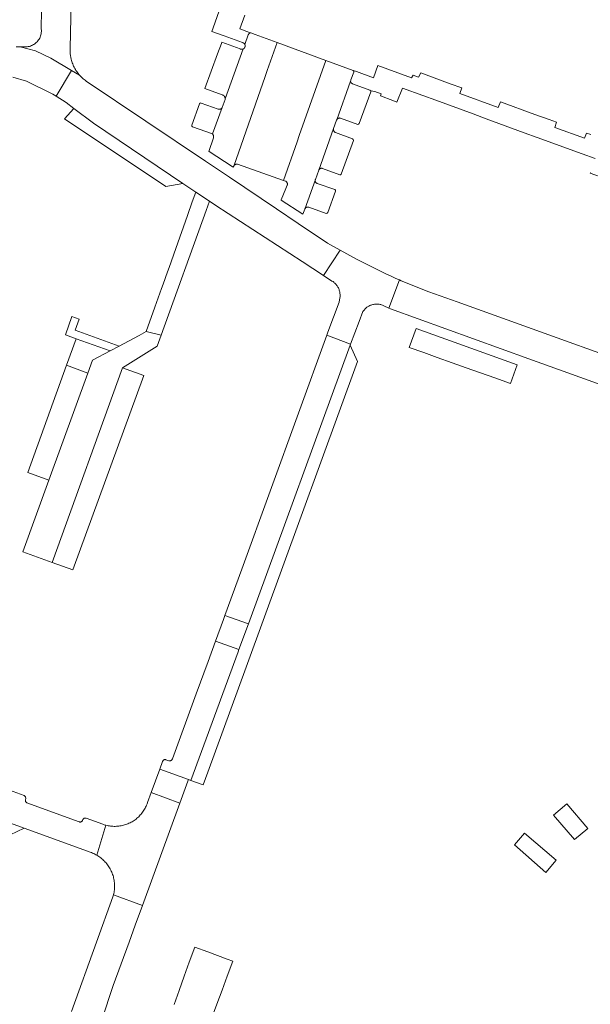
# Model space of a CAD drawing. Extents: x 152825 to 164088, y 457113 to 463005.
# Tile 299 of 364: x 158681 to 158794, y 460988 to 461182. Entities that reach past the tile are written whole.
import ezdxf

# ---------------------------------------------------------------- set-up
doc = ezdxf.new("R2010")
doc.units = 0
doc.header["$LTSCALE"] = 0.5
for name, color, linetype, lineweight in [('B-PV-VH-GESLOTENVERHARDING_KUNSTSTOF-GV', 251, 'CONTINUOUS', 18), ('B-PV-VH-OPENVERHARDING_BETONSTRAATSTEEN-GV', 251, 'CONTINUOUS', 18), ('B-PV-VH-OPENVERHARDING_STRAATBAKSTEEN-GV', 251, 'CONTINUOUS', 18)]:
    doc.layers.add(name, color=color, linetype=linetype, lineweight=lineweight)

msp = doc.modelspace()

# ---------------------------------------------------------------- linework, layer by layer
at = {"layer": 'B-PV-VH-GESLOTENVERHARDING_KUNSTSTOF-GV', "flags": 128}
for points in [[(158793.331, 461022.382), (158789.227, 461027.251), (158786.598, 461025.017), (158790.703, 461020.202)], [(158787.116, 461016.141), (158780.876, 461021.484), (158778.872, 461019.209), (158785.073, 461013.75)]]:
    msp.add_lwpolyline(points, close=True, dxfattribs=at)
at = {"layer": 'B-PV-VH-OPENVERHARDING_BETONSTRAATSTEEN-GV', "flags": 128}
for points in [[(158685.734, 461187.316), (158685.604, 461180.155), (158685.619, 461180.036), (158685.635, 461179.812), (158685.635, 461179.587), (158685.619, 461179.364), (158685.587, 461179.141), (158685.539, 461178.922), (158685.475, 461178.707), (158685.397, 461178.496), (158685.303, 461178.292), (158685.196, 461178.095), (158685.074, 461177.906), (158684.94, 461177.726), (158684.793, 461177.557), (158684.634, 461177.398), (158684.465, 461177.251), (158684.285, 461177.116), (158684.096, 461176.995), (158683.899, 461176.887), (158683.695, 461176.793), (158683.485, 461176.714), (158683.27, 461176.651), (158683.05, 461176.603), (158682.828, 461176.571), (158681.446, 461176.545), (158684.454, 461175.786), (158687.515, 461174.313), (158691.564, 461171.917), (158693.154, 461170.976), (158693.031, 461171.117), (158692.878, 461171.305), (158692.732, 461171.499), (158692.592, 461171.697), (158692.459, 461171.899), (158692.332, 461172.106), (158692.212, 461172.317), (158692.1, 461172.532), (158691.994, 461172.75), (158691.896, 461172.972), (158691.805, 461173.196), (158691.722, 461173.424), (158691.646, 461173.655), (158691.578, 461173.887), (158691.517, 461174.122), (158691.34, 461175.204), (158691.327, 461176.301), (158691.771, 461197.457)], [(158721.106, 461184.796), (158719.511, 461180.278), (158719.256, 461179.579), (158721.651, 461178.717), (158725.301, 461177.403), (158725.313, 461177.4), (158725.324, 461177.396), (158725.336, 461177.392), (158725.348, 461177.388), (158725.359, 461177.384), (158725.37, 461177.379), (158725.382, 461177.375), (158725.393, 461177.37), (158725.404, 461177.365), (158725.415, 461177.36), (158725.426, 461177.354), (158725.435, 461177.35), (158725.438, 461177.348), (158725.446, 461177.344), (158725.449, 461177.342), (158725.457, 461177.338), (158725.46, 461177.336), (158725.467, 461177.332), (158725.471, 461177.33), (158725.477, 461177.326), (158725.481, 461177.323), (158725.488, 461177.319), (158725.492, 461177.317), (158725.498, 461177.313), (158725.502, 461177.31), (158725.508, 461177.306), (158725.512, 461177.303), (158725.518, 461177.299), (158725.522, 461177.296), (158725.527, 461177.292), (158725.532, 461177.288), (158725.537, 461177.284), (158725.542, 461177.281), (158725.547, 461177.277), (158725.552, 461177.273), (158725.556, 461177.269), (158725.561, 461177.265), (158725.565, 461177.262), (158725.57, 461177.257), (158725.574, 461177.254), (158725.58, 461177.249), (158725.583, 461177.246), (158725.589, 461177.24), (158725.592, 461177.238), (158725.598, 461177.232), (158725.601, 461177.229), (158725.608, 461177.222), (158725.615, 461177.214), (158725.618, 461177.212), (158725.625, 461177.204), (158725.633, 461177.195), (158725.641, 461177.186), (158725.649, 461177.177), (158725.657, 461177.167), (158725.664, 461177.158), (158725.672, 461177.148), (158725.679, 461177.138), (158725.686, 461177.128), (158725.693, 461177.118), (158725.699, 461177.108), (158725.706, 461177.097), (158725.712, 461177.087), (158725.718, 461177.076), (158725.724, 461177.066), (158725.73, 461177.055), (158725.736, 461177.044), (158725.741, 461177.033), (158725.746, 461177.022), (158725.751, 461177.011), (158726.378, 461178.952), (158726.589, 461179.22), (158726.917, 461179.311), (158726.671, 461179.401), (158724.773, 461180.097), (158725.733, 461182.774)], [(158679.981, 461170.607), (158682.735, 461169.774), (158687.909, 461167.225), (158688.549, 461166.823), (158691.564, 461171.917), (158687.515, 461174.313), (158684.454, 461175.786), (158681.446, 461176.545), (158680.684, 461176.53)], [(158793.952, 461159.247), (158793.101, 461159.554), (158792.726, 461158.515), (158786.83, 461160.651), (158787.204, 461161.689), (158785.766, 461162.21), (158782.938, 461163.232), (158776.117, 461165.699), (158775.697, 461164.571), (158768.13, 461167.338), (158768.525, 461168.441), (158766.249, 461169.286), (158760.406, 461171.456), (158760.009, 461170.604), (158758.906, 461170.999), (158758.609, 461170.448), (158751.983, 461172.87), (158751.105, 461170.456), (158747.78, 461171.673), (158747.128, 461171.912), (158747.214, 461171.76), (158747.212, 461171.586), (158746.665, 461170.044), (158746.609, 461169.932), (158746.581, 461169.809), (158746.673, 461169.448), (158746.978, 461169.234), (158750.412, 461167.982), (158750.582, 461167.864), (158751.363, 461167.733), (158752.617, 461167.269), (158752.468, 461166.868), (158754.891, 461165.942), (158755.69, 461165.639), (158756.802, 461168.437), (158760.801, 461166.97), (158763.383, 461166.021), (158770.745, 461163.32), (158773.302, 461162.381), (158780.806, 461159.628), (158783.346, 461158.696), (158792.263, 461155.426), (158794.774, 461154.507)], [(158793.893, 461151.806), (158793.836, 461151.63), (158802.714, 461148.501)], [(158816.161, 461108.773), (158767.597, 461126.266), (158762.041, 461128.227), (158756.581, 461130.439), (158756.263, 461130.577), (158754.128, 461125.013), (158754.442, 461124.856), (158781.755, 461115.023), (158805.311, 461106.524)]]:
    msp.add_lwpolyline(points, dxfattribs=at)
for points in [[(158724.809, 461176.149), (158721.212, 461177.484), (158721.112, 461177.214), (158720.356, 461175.18), (158717.883, 461168.315), (158721.265, 461167.071), (158721.276, 461167.07), (158721.287, 461167.069), (158721.298, 461167.067), (158721.309, 461167.065), (158721.319, 461167.064), (158721.33, 461167.062), (158721.341, 461167.059), (158721.352, 461167.057), (158721.363, 461167.054), (158721.373, 461167.052), (158721.384, 461167.049), (158721.394, 461167.045), (158721.405, 461167.042), (158721.415, 461167.038), (158721.425, 461167.035), (158721.436, 461167.031), (158721.446, 461167.027), (158721.456, 461167.023), (158721.466, 461167.018), (158721.476, 461167.014), (158721.486, 461167.009), (158721.496, 461167.004), (158721.506, 461166.999), (158721.515, 461166.994), (158721.525, 461166.988), (158721.534, 461166.982), (158721.543, 461166.977), (158721.553, 461166.971), (158721.562, 461166.965), (158721.571, 461166.958), (158721.58, 461166.952), (158721.589, 461166.945), (158721.597, 461166.939), (158721.606, 461166.932), (158721.614, 461166.925), (158721.623, 461166.918), (158721.631, 461166.91), (158721.639, 461166.903), (158721.647, 461166.895), (158721.655, 461166.887), (158721.663, 461166.88), (158721.67, 461166.872), (158721.677, 461166.863), (158721.685, 461166.855), (158721.692, 461166.847), (158721.699, 461166.838), (158721.706, 461166.83), (158721.712, 461166.821), (158721.719, 461166.812), (158721.725, 461166.803), (158721.731, 461166.794), (158721.737, 461166.785), (158721.743, 461166.775), (158721.749, 461166.766), (158721.754, 461166.757), (158721.76, 461166.747), (158721.765, 461166.737), (158721.77, 461166.728), (158721.775, 461166.718), (158721.78, 461166.708), (158721.784, 461166.698), (158721.788, 461166.688), (158721.793, 461166.677), (158721.797, 461166.667), (158721.801, 461166.657), (158721.804, 461166.647), (158721.896, 461166.287), (158725.433, 461176.142), (158725.423, 461176.137), (158725.413, 461176.132), (158725.402, 461176.127), (158725.391, 461176.122), (158725.38, 461176.118), (158725.369, 461176.113), (158725.358, 461176.109), (158725.347, 461176.105), (158725.336, 461176.102), (158725.324, 461176.098), (158725.313, 461176.095), (158725.302, 461176.091), (158725.29, 461176.089), (158725.279, 461176.086), (158725.267, 461176.083), (158725.256, 461176.081), (158725.244, 461176.079), (158725.232, 461176.077), (158725.221, 461176.075), (158725.209, 461176.073), (158725.197, 461176.072), (158725.185, 461176.071), (158725.174, 461176.07), (158725.162, 461176.069), (158725.15, 461176.069), (158725.138, 461176.069), (158725.126, 461176.069), (158725.115, 461176.069), (158725.103, 461176.069), (158725.091, 461176.07), (158725.079, 461176.07), (158725.067, 461176.071), (158725.056, 461176.073), (158725.044, 461176.074), (158725.032, 461176.075), (158725.021, 461176.077), (158725.009, 461176.079), (158724.997, 461176.081), (158724.986, 461176.084), (158724.974, 461176.086), (158724.963, 461176.089), (158724.951, 461176.092), (158724.94, 461176.095), (158724.929, 461176.099), (158724.917, 461176.102), (158724.906, 461176.106), (158724.895, 461176.11), (158724.884, 461176.114), (158724.873, 461176.119), (158724.862, 461176.123), (158724.851, 461176.128), (158724.841, 461176.133), (158724.83, 461176.138), (158724.819, 461176.144)], [(158741.741, 461173.884), (158732.129, 461177.403), (158730.164, 461171.894), (158729.729, 461170.731), (158723.558, 461153.053), (158723.578, 461153.095), (158723.613, 461153.155), (158723.655, 461153.211), (158723.704, 461153.261), (158723.757, 461153.305), (158723.816, 461153.343), (158723.878, 461153.374), (158723.943, 461153.398), (158724.011, 461153.414), (158724.08, 461153.422), (158724.15, 461153.422), (158724.219, 461153.415), (158724.287, 461153.399), (158733.35, 461150.208), (158736.028, 461157.798), (158736.485, 461159.097)], [(158691.564, 461171.917), (158688.549, 461166.823), (158690.532, 461165.578), (158692.043, 461164.427), (158695.898, 461161.492), (158713.505, 461149.637), (158716.064, 461147.897), (158718.774, 461146.109), (158720.049, 461145.253), (158737.019, 461134.234), (158741.221, 461131.469), (158744.551, 461136.448), (158742.028, 461137.857), (158736.258, 461141.733), (158731.955, 461144.624), (158722.717, 461150.829), (158717.963, 461154.022), (158694.457, 461169.812), (158694.262, 461169.953), (158694.07, 461170.102), (158693.883, 461170.256), (158693.702, 461170.417), (158693.525, 461170.584), (158693.355, 461170.756), (158693.19, 461170.934), (158693.154, 461170.976)], [(158746.673, 461169.448), (158746.581, 461169.809), (158743.847, 461162.181), (158743.904, 461162.271), (158743.948, 461162.325), (158743.998, 461162.374), (158744.053, 461162.417), (158744.112, 461162.453), (158744.176, 461162.482), (158744.242, 461162.504), (158744.31, 461162.518), (158744.38, 461162.524), (158744.449, 461162.522), (158744.519, 461162.513), (158744.586, 461162.495), (158747.992, 461161.242), (158748.169, 461161.284), (158748.301, 461161.41), (158750.573, 461167.657), (158750.582, 461167.864), (158750.412, 461167.982), (158746.978, 461169.234)], [(158717.134, 461165.474), (158716.944, 461165.481), (158716.88, 461165.411), (158716.816, 461165.34), (158715.262, 461161.09), (158715.271, 461160.997), (158715.279, 461160.905), (158715.417, 461160.781), (158719.35, 461159.407), (158721.261, 461164.565), (158721.217, 461164.49), (158721.177, 461164.436), (158721.13, 461164.387), (158721.078, 461164.344), (158721.021, 461164.307), (158720.961, 461164.278), (158720.897, 461164.255), (158720.831, 461164.241), (158720.764, 461164.234), (158720.696, 461164.235), (158720.629, 461164.244), (158720.564, 461164.261), (158720.501, 461164.286)], [(158743.231, 461160.374), (158743.251, 461160.44), (158740.309, 461152.236), (158740.321, 461152.263), (158740.353, 461152.324), (158740.392, 461152.381), (158740.438, 461152.433), (158740.489, 461152.479), (158740.546, 461152.52), (158740.606, 461152.553), (158740.67, 461152.579), (158740.737, 461152.598), (158740.805, 461152.608), (158740.874, 461152.611), (158740.943, 461152.606), (158741.011, 461152.593), (158741.077, 461152.572), (158744.446, 461151.308), (158744.628, 461151.339), (158744.758, 461151.47), (158747.138, 461158.071), (158747.124, 461158.272), (158746.972, 461158.405), (158743.603, 461159.678), (158743.569, 461159.692), (158743.507, 461159.723), (158743.45, 461159.761), (158743.398, 461159.806), (158743.351, 461159.856), (158743.31, 461159.912), (158743.276, 461159.972), (158743.249, 461160.035), (158743.23, 461160.101), (158743.218, 461160.169), (158743.214, 461160.238), (158743.219, 461160.306)], [(158739.628, 461150.356), (158739.649, 461150.422), (158737.539, 461144.515), (158737.561, 461144.57), (158737.594, 461144.634), (158737.634, 461144.694), (158737.681, 461144.748), (158737.733, 461144.798), (158737.791, 461144.841), (158737.852, 461144.877), (158737.918, 461144.907), (158737.986, 461144.929), (158738.057, 461144.943), (158738.128, 461144.949), (158738.2, 461144.947), (158738.271, 461144.938), (158738.341, 461144.92), (158741.774, 461143.689), (158741.955, 461143.723), (158742.079, 461143.859), (158743.615, 461148.12), (158743.607, 461148.308), (158743.465, 461148.432), (158739.994, 461149.635), (158739.951, 461149.654), (158739.89, 461149.688), (158739.834, 461149.728), (158739.782, 461149.775), (158739.736, 461149.828), (158739.696, 461149.885), (158739.664, 461149.947), (158739.638, 461150.012), (158739.62, 461150.079), (158739.61, 461150.148), (158739.608, 461150.218), (158739.614, 461150.287)], [(158718.774, 461146.109), (158716.064, 461147.897), (158715.391, 461145.996), (158714.422, 461143.261), (158712.12, 461136.764), (158710.796, 461133.027), (158710.492, 461132.169), (158709.626, 461129.723), (158709.335, 461128.903), (158708.03, 461125.218), (158706.319, 461120.39), (158709.25, 461119.677), (158718.109, 461144.264)], [(158747.77, 461134.65), (158744.551, 461136.448), (158741.221, 461131.469), (158742.891, 461130.37), (158743.108, 461130.259), (158743.125, 461130.247), (158743.255, 461130.147), (158743.381, 461130.041), (158743.502, 461129.929), (158743.617, 461129.811), (158743.726, 461129.688), (158743.829, 461129.56), (158743.926, 461129.426), (158744.016, 461129.288), (158744.099, 461129.146), (158744.176, 461129), (158744.245, 461128.851), (158744.307, 461128.698), (158744.361, 461128.543), (158744.408, 461128.385), (158744.447, 461128.225), (158744.478, 461128.063), (158744.501, 461127.9), (158744.516, 461127.736), (158744.524, 461127.572), (158744.523, 461127.407), (158744.515, 461127.243), (158744.498, 461127.079), (158744.331, 461126.231), (158742.134, 461120.254), (158741.876, 461119.682), (158746.599, 461117.894), (158748.268, 461122.373), (158748.999, 461124.335), (158749.718, 461125.119), (158749.804, 461125.185), (158749.935, 461125.278), (158750.071, 461125.364), (158750.21, 461125.444), (158750.354, 461125.516), (158750.501, 461125.581), (158750.651, 461125.639), (158750.804, 461125.689), (158750.959, 461125.732), (158751.116, 461125.767), (158751.274, 461125.793), (158751.434, 461125.813), (158751.595, 461125.824), (158751.755, 461125.827), (158751.916, 461125.822), (158752.076, 461125.809), (158752.236, 461125.788), (158752.394, 461125.759), (158752.551, 461125.723), (158752.705, 461125.678), (158752.857, 461125.626), (158753.007, 461125.567), (158753.153, 461125.5), (158754.128, 461125.013), (158756.263, 461130.577), (158756.058, 461130.666), (158755.536, 461130.896), (158754.6, 461131.315), (158753.668, 461131.741)], [(158693.085, 461122.836), (158691.648, 461123.346), (158690.358, 461119.769), (158692.513, 461119.001), (158699.228, 461116.606), (158700.957, 461117.53), (158692.307, 461120.678)], [(158682.248, 461022.446), (158671.737, 461026.269), (158673.489, 461022.162), (158678.124, 461020.494)]]:
    msp.add_lwpolyline(points, close=True, dxfattribs=at)
at = {"layer": 'B-PV-VH-OPENVERHARDING_STRAATBAKSTEEN-GV', "flags": 128}
for points in [[(158727.764, 461179.001), (158726.917, 461179.311), (158726.589, 461179.22), (158726.378, 461178.952), (158725.751, 461177.011), (158725.756, 461176.999), (158725.761, 461176.987), (158725.766, 461176.976), (158725.77, 461176.964), (158725.774, 461176.952), (158725.778, 461176.941), (158725.781, 461176.929), (158725.785, 461176.917), (158725.788, 461176.905), (158725.79, 461176.893), (158725.793, 461176.881), (158725.794, 461176.868), (158725.796, 461176.856), (158725.798, 461176.844), (158725.799, 461176.831), (158725.8, 461176.819), (158725.801, 461176.806), (158725.801, 461176.794), (158725.802, 461176.782), (158725.802, 461176.769), (158725.802, 461176.757), (158725.802, 461176.744), (158725.801, 461176.732), (158725.801, 461176.719), (158725.8, 461176.707), (158725.799, 461176.694), (158725.797, 461176.682), (158725.796, 461176.67), (158725.794, 461176.657), (158725.792, 461176.645), (158725.79, 461176.633), (158725.788, 461176.621), (158725.785, 461176.609), (158725.782, 461176.596), (158725.779, 461176.584), (158725.776, 461176.572), (158725.773, 461176.56), (158725.769, 461176.548), (158725.765, 461176.537), (158725.761, 461176.525), (158725.757, 461176.513), (158725.752, 461176.501), (158725.748, 461176.49), (158725.743, 461176.479), (158725.738, 461176.467), (158725.733, 461176.456), (158725.727, 461176.445), (158725.721, 461176.433), (158725.716, 461176.422), (158725.709, 461176.412), (158725.703, 461176.401), (158725.697, 461176.39), (158725.69, 461176.38), (158725.684, 461176.369), (158725.677, 461176.359), (158725.67, 461176.349), (158725.662, 461176.339), (158725.655, 461176.328), (158725.647, 461176.319), (158725.639, 461176.309), (158725.631, 461176.299), (158725.623, 461176.29), (158725.615, 461176.281), (158725.606, 461176.272), (158725.598, 461176.263), (158725.589, 461176.254), (158725.58, 461176.245), (158725.571, 461176.237), (158725.562, 461176.228), (158725.552, 461176.22), (158725.543, 461176.212), (158725.534, 461176.205), (158725.524, 461176.198), (158725.515, 461176.191), (158725.505, 461176.184), (158725.495, 461176.178), (158725.485, 461176.171), (158725.475, 461176.165), (158725.465, 461176.159), (158725.455, 461176.153), (158725.444, 461176.148), (158725.433, 461176.142), (158721.896, 461166.287), (158721.855, 461166.174), (158721.28, 461164.618), (158721.261, 461164.565), (158719.35, 461159.407), (158719.592, 461159.063), (158719.594, 461158.642), (158718.672, 461155.921), (158718.684, 461155.913), (158723.25, 461152.932), (158723.441, 461152.802), (158723.462, 461152.846), (158723.558, 461153.053), (158729.729, 461170.731), (158730.164, 461171.894), (158732.129, 461177.403)], [(158747.128, 461171.912), (158741.741, 461173.884), (158736.485, 461159.097), (158736.028, 461157.798), (158733.35, 461150.208), (158733.755, 461150.057), (158733.797, 461150.039), (158733.858, 461150.006), (158733.915, 461149.966), (158733.966, 461149.919), (158734.012, 461149.867), (158734.052, 461149.811), (158734.085, 461149.749), (158734.111, 461149.685), (158734.129, 461149.618), (158734.139, 461149.549), (158734.142, 461149.48), (158734.136, 461149.411), (158734.122, 461149.343), (158734.101, 461149.277), (158733.835, 461148.644), (158732.877, 461146.362), (158732.936, 461146.322), (158737.186, 461143.548), (158737.539, 461144.515), (158739.649, 461150.422), (158740.309, 461152.236), (158743.251, 461160.44), (158743.824, 461162.116), (158743.847, 461162.181), (158746.581, 461169.809), (158746.609, 461169.932), (158746.665, 461170.044), (158747.212, 461171.586), (158747.214, 461171.76)], [(158695.898, 461161.492), (158692.043, 461164.427), (158690.185, 461162.371), (158710.156, 461149.022), (158713.505, 461149.637)], [(158709.25, 461119.677), (158706.319, 461120.39), (158704.886, 461119.625), (158703.793, 461119.042), (158700.957, 461117.53), (158699.228, 461116.606), (158695.733, 461114.74), (158694.793, 461112.185), (158687.123, 461091.09), (158681.977, 461076.96), (158687.732, 461074.887), (158701.594, 461113.266), (158708.483, 461117.549)], [(158779.438, 461113.832), (158759.528, 461121.005), (158758.163, 461117.257), (158761.011, 461116.247), (158763.678, 461115.302), (158766.638, 461114.252), (158769.381, 461113.279), (158772.186, 461112.285), (158775.042, 461111.272), (158778.1, 461110.188)], [(158699.228, 461116.606), (158692.513, 461119.001), (158690.583, 461113.767), (158694.793, 461112.185), (158695.733, 461114.74)], [(158746.599, 461117.894), (158741.876, 461119.682), (158725.128, 461073.557), (158721.813, 461064.426), (158726.457, 461062.757), (158746.535, 461117.694)], [(158747.952, 461114.513), (158746.535, 461117.694), (158726.457, 461062.757), (158724.552, 461057.679), (158724.418, 461057.241), (158715.098, 461031.891), (158717.51, 461031.01), (158718.433, 461033.521), (158726.03, 461054.186), (158729.61, 461064.15)], [(158694.793, 461112.185), (158690.583, 461113.767), (158682.964, 461092.623), (158687.123, 461091.09)], [(158705.805, 461111.734), (158701.594, 461113.266), (158687.732, 461074.887), (158691.85, 461073.403)], [(158726.457, 461062.757), (158721.813, 461064.426), (158721.508, 461063.637), (158719.93, 461059.341), (158724.552, 461057.679)], [(158724.418, 461057.241), (158724.552, 461057.679), (158719.93, 461059.341), (158718.489, 461055.359), (158716.155, 461048.97), (158711.457, 461036.107), (158711.432, 461036.052), (158711.398, 461035.993), (158711.356, 461035.938), (158711.309, 461035.889), (158711.256, 461035.845), (158711.198, 461035.808), (158711.137, 461035.778), (158711.073, 461035.756), (158711.006, 461035.741), (158710.938, 461035.734), (158710.869, 461035.734), (158710.801, 461035.743), (158710.735, 461035.76), (158710.14, 461035.964), (158710.082, 461035.981), (158710.023, 461035.99), (158709.962, 461035.99), (158709.902, 461035.983), (158709.844, 461035.968), (158709.788, 461035.946), (158709.736, 461035.916), (158709.688, 461035.88), (158709.645, 461035.837), (158709.608, 461035.79), (158709.578, 461035.738), (158709.555, 461035.682), (158709.539, 461035.624), (158709.537, 461035.612), (158708.955, 461034.106), (158714.635, 461032.06), (158715.098, 461031.891)], [(158714.512, 461031.73), (158714.635, 461032.06), (158708.955, 461034.106), (158707.283, 461029.488), (158712.928, 461027.387)], [(158699.863, 461009.306), (158705.573, 461007.223), (158712.928, 461027.387), (158707.283, 461029.488), (158706.55, 461027.513), (158706.534, 461027.465), (158706.457, 461027.245), (158706.373, 461027.028), (158706.281, 461026.815), (158706.182, 461026.604), (158706.075, 461026.397), (158705.962, 461026.194), (158705.842, 461025.994), (158705.715, 461025.799), (158705.581, 461025.609), (158705.441, 461025.423), (158705.294, 461025.242), (158705.141, 461025.066), (158704.983, 461024.896), (158704.819, 461024.731), (158704.649, 461024.571), (158704.473, 461024.418), (158704.293, 461024.271), (158704.108, 461024.13), (158703.917, 461023.996), (158703.723, 461023.868), (158703.524, 461023.747), (158703.321, 461023.633), (158703.114, 461023.526), (158702.904, 461023.426), (158702.69, 461023.333), (158702.474, 461023.248), (158702.254, 461023.17), (158702.032, 461023.1), (158701.808, 461023.038), (158701.582, 461022.983), (158701.354, 461022.936), (158701.124, 461022.897), (158700.893, 461022.866), (158700.662, 461022.843), (158700.429, 461022.828), (158700.197, 461022.82), (158699.964, 461022.821), (158699.731, 461022.83), (158699.499, 461022.847), (158699.267, 461022.871), (158699.037, 461022.904), (158698.808, 461022.944), (158698.58, 461022.993), (158698.354, 461023.049), (158696.578, 461017.127), (158696.587, 461017.122), (158696.79, 461016.998), (158696.988, 461016.867), (158697.183, 461016.73), (158697.372, 461016.586), (158697.557, 461016.437), (158697.736, 461016.28), (158697.91, 461016.118), (158698.078, 461015.951), (158698.241, 461015.777), (158698.398, 461015.598), (158698.549, 461015.415), (158698.693, 461015.226), (158698.831, 461015.032), (158698.963, 461014.834), (158699.087, 461014.631), (158699.205, 461014.425), (158699.316, 461014.214), (158699.42, 461014), (158699.516, 461013.783), (158699.605, 461013.563), (158699.686, 461013.339), (158699.76, 461013.113), (158699.827, 461012.885), (158699.885, 461012.654), (158699.936, 461012.422), (158699.979, 461012.188), (158700.014, 461011.953), (158700.042, 461011.717), (158700.061, 461011.48), (158700.072, 461011.242), (158700.075, 461011.005), (158700.071, 461010.767), (158700.058, 461010.529), (158700.037, 461010.293), (158700.008, 461010.056), (158699.972, 461009.821), (158699.927, 461009.588), (158699.875, 461009.356)]]:
    msp.add_lwpolyline(points, close=True, dxfattribs=at)
for points in [[(158671.737, 461026.269), (158682.248, 461022.446), (158695.419, 461017.671), (158695.516, 461017.635), (158695.737, 461017.547), (158695.954, 461017.451), (158696.169, 461017.349), (158696.38, 461017.239), (158696.578, 461017.127), (158698.354, 461023.049), (158698.043, 461023.14), (158697.737, 461023.246), (158694.437, 461024.452), (158694.038, 461024.42), (158693.808, 461024.185), (158693.728, 461023.991), (158693.716, 461023.963), (158693.687, 461023.908), (158693.651, 461023.857), (158693.609, 461023.811), (158693.561, 461023.771), (158693.508, 461023.737), (158693.452, 461023.71), (158693.392, 461023.691), (158693.331, 461023.679), (158693.269, 461023.676), (158693.207, 461023.68), (158693.145, 461023.692), (158693.086, 461023.712), (158682.782, 461027.45), (158682.487, 461027.692), (158682.479, 461028.039), (158682.571, 461028.293), (158682.517, 461028.646), (158682.269, 461028.903), (158665.568, 461034.935)], [(158697.523, 460984.65), (158699.808, 460991.422), (158702.937, 461000), (158704.15, 461003.323), (158705.573, 461007.223), (158699.863, 461009.306), (158699.815, 461009.126), (158699.747, 461008.898), (158696.519, 461000), (158691.547, 460986.295)], [(158719.177, 460984.927), (158720.227, 460987.741), (158721.261, 460990.511), (158722.288, 460993.262), (158723.385, 460996.203), (158722.274, 460996.617), (158718.43, 460998.05), (158715.88, 460999.001), (158714.796, 460996.007), (158713.797, 460993.247), (158712.777, 460990.432), (158711.78, 460987.678)]]:
    msp.add_lwpolyline(points, dxfattribs=at)

doc.saveas('drawing.dxf')
